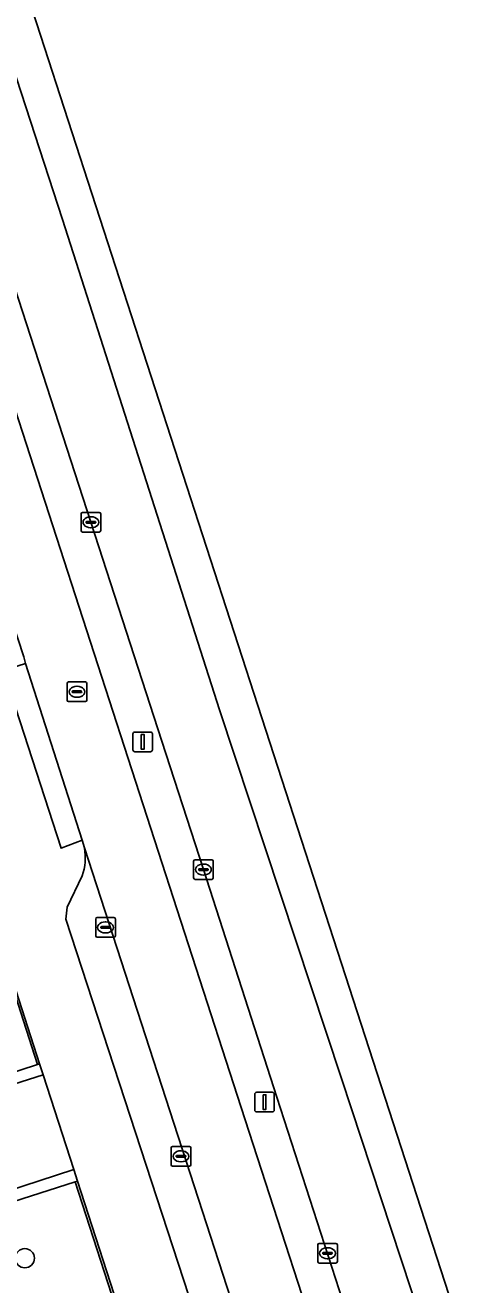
# Model space of a CAD drawing. Extents: x 158086 to 159499, y 382904 to 383981.
# Drawn here: x 159407.1 to 159428.8, y 383222.3 to 383286.4 of the extents above; entities that cross this region are included whole.
import ezdxf

# ---------------------------------------------------------------- set-up
doc = ezdxf.new("R2010")
doc.units = 0
for name, color, linetype in [('IMGEO_Berm_groen', 7, 'Continuous'), ('IMGEO_Boom', 7, 'Continuous'), ('IMGEO_Groenvoorziening', 7, 'Continuous'), ('IMGEO_Haag', 7, 'Continuous'), ('IMGEO_Hek', 7, 'Continuous'), ('IMGEO_Kolk', 7, 'Continuous'), ('IMGEO_Lichtmast', 7, 'Continuous'), ('IMGEO_Parkeervlak_open', 7, 'Continuous'), ('IMGEO_Rijbaan_lokaal_gesloten', 7, 'Continuous'), ('IMGEO_Rijbaan_regionaal_gesloten', 7, 'Continuous'), ('IMGEO_Rioolput', 7, 'Continuous'), ('IMGEO_Verkeersbordpaal', 7, 'Continuous'), ('IMGEO_Voetpad_gesloten', 7, 'Continuous'), ('IMGEO_Voetpad_open', 7, 'Continuous')]:
    doc.layers.add(name, color=color, linetype=linetype)

msp = doc.modelspace()

# ---------------------------------------------------------------- linework, layer by layer
at = {"layer": 'IMGEO_Berm_groen'}
for points in [[(159419.898, 383231.888), (159416.152, 383243.476), (159414.039, 383250), (159410.429, 383261.147), (159404.699, 383278.784), (159392.929, 383314.999), (159386.306, 383335.49), (159381.816, 383349.595), (159381.442, 383350.685), (159379.666, 383350.15)], [(159380.165, 383348.264), (159381.358, 383344.59), (159382.92, 383339.765), (159403.975, 383274.712), (159405.593, 383269.878), (159418.081, 383231.361), (159428.351, 383199.686), (159429.946, 383194.868), (159460.895, 383099.637), (159461.905, 383099.958), (159461.574, 383101.453), (159460.551, 383105.382), (159459.934, 383107.768), (159459.21, 383110.234), (159457.015, 383117.143), (159451.336, 383134.79), (159445.308, 383153.393), (159440.525, 383168.19), (159435.444, 383183.894), (159428.476, 383205.358), (159419.898, 383231.888)]]:
    msp.add_lwpolyline(points, dxfattribs=at)
at = {"layer": 'IMGEO_Boom'}
msp.add_circle((159407.07, 383223.694), 0.489, dxfattribs=at)
at = {"layer": 'IMGEO_Groenvoorziening'}
for points in [[(159405.402, 383241.039), (159402.216, 383242.251), (159348.1, 383224.784), (159342.532, 383222.987), (159340.202, 383222.223), (159337.239, 383219.945), (159337.458, 383219.848), (159340.304, 383222.119), (159346.907, 383224.25), (159402.327, 383242.137), (159405.29, 383241.063), (159407.71, 383233.551), (159407.815, 383233.589)], [(159407.71, 383233.551), (159396.484, 383229.886), (159396.64, 383229.408), (159407.999, 383233.02), (159407.815, 383233.589)], [(159409.555, 383228.213), (159398.231, 383224.52), (159398.404, 383223.989), (159409.634, 383227.586), (159409.746, 383227.624)]]:
    msp.add_lwpolyline(points, close=True, dxfattribs=at)
for points in [[(159355.052, 383200.439), (159356.488, 383200.607), (159358.282, 383201.09), (159362.168, 383202.429), (159357.493, 383216.947), (159362.002, 383218.408), (159360.6, 383222.987), (159394.326, 383233.999), (159395.778, 383229.403), (159395.855, 383229.159), (159396.64, 383229.408), (159396.484, 383229.886), (159407.71, 383233.551), (159405.29, 383241.063), (159402.327, 383242.137), (159346.907, 383224.25), (159340.304, 383222.119), (159337.458, 383219.848), (159337.239, 383219.945), (159336.924, 383220.085)], [(159396.96, 383200.002), (159416.524, 383206.296), (159416.642, 383206.335), (159409.746, 383227.624), (159409.634, 383227.586), (159398.404, 383223.989), (159398.231, 383224.52), (159397.942, 383224.426), (159398.172, 383222.63), (159402.645, 383208.342), (159402.795, 383207.863), (159404.234, 383203.265), (159370.57, 383192.401), (159369.14, 383196.897), (159368.999, 383197.341), (159364.344, 383195.825), (159363.213, 383198.985), (159361.779, 383198.61), (159358.99, 383197.588)]]:
    msp.add_lwpolyline(points, dxfattribs=at)
at = {"layer": 'IMGEO_Haag'}
for points in [[(159407.71, 383233.551), (159396.484, 383229.886), (159396.64, 383229.408), (159407.999, 383233.02), (159407.815, 383233.589)], [(159409.555, 383228.213), (159398.231, 383224.52), (159398.404, 383223.989), (159409.634, 383227.586), (159409.746, 383227.624)]]:
    msp.add_lwpolyline(points, close=True, dxfattribs=at)
at = {"layer": 'IMGEO_Hek'}
for points in [[(159396.64, 383229.408), (159396.484, 383229.886), (159407.71, 383233.551), (159405.29, 383241.063)], [(159433.331, 383145.321), (159435.369, 383148.102), (159424.133, 383182.742), (159404.412, 383176.348), (159396.96, 383200.002), (159416.524, 383206.296), (159409.634, 383227.586), (159398.404, 383223.989), (159398.231, 383224.52)]]:
    msp.add_lwpolyline(points, dxfattribs=at)
at = {"layer": 'IMGEO_Kolk'}
for p, q in [((159409.931, 383260.721), (159409.931, 383261.573)), ((159410.006, 383261.647), (159410.858, 383261.647)), ((159410.419, 383261.427), (159410.444, 383261.427)), ((159410.932, 383261.573), (159410.932, 383260.721)), ((159410.19, 383261.141), (159410.19, 383261.153)), ((159410.628, 383261.104), (159410.23, 383261.104)), ((159410.233, 383261.19), (159410.631, 383261.19)), ((159410.442, 383260.867), (159410.417, 383260.867)), ((159410.674, 383261.153), (159410.674, 383261.141)), ((159410.858, 383260.647), (159410.006, 383260.647)), ((159415.655, 383243.049), (159415.655, 383243.901)), ((159415.73, 383243.975), (159416.582, 383243.975)), ((159415.914, 383243.469), (159415.914, 383243.481)), ((159415.957, 383243.518), (159416.355, 383243.518)), ((159416.143, 383243.755), (159416.168, 383243.755)), ((159416.398, 383243.481), (159416.398, 383243.469)), ((159416.656, 383243.901), (159416.656, 383243.049)), ((159416.582, 383242.975), (159415.73, 383242.975)), ((159416.352, 383243.432), (159415.954, 383243.432)), ((159416.166, 383243.195), (159416.141, 383243.195)), ((159410.675, 383240.105), (159410.675, 383240.957)), ((159410.75, 383241.031), (159411.602, 383241.031)), ((159411.676, 383240.957), (159411.676, 383240.105)), ((159410.934, 383240.525), (159410.934, 383240.537)), ((159411.372, 383240.488), (159410.974, 383240.488)), ((159410.977, 383240.574), (159411.375, 383240.574)), ((159411.186, 383240.251), (159411.161, 383240.251)), ((159411.163, 383240.811), (159411.188, 383240.811)), ((159411.418, 383240.537), (159411.418, 383240.525)), ((159411.602, 383240.031), (159410.75, 383240.031)), ((159414.589, 383229.382), (159415.441, 383229.382)), ((159414.514, 383228.456), (159414.514, 383229.308)), ((159414.773, 383228.876), (159414.773, 383228.888)), ((159415.211, 383228.839), (159414.813, 383228.839)), ((159414.816, 383228.925), (159415.214, 383228.925)), ((159415.002, 383229.162), (159415.027, 383229.162)), ((159415.257, 383228.888), (159415.257, 383228.876)), ((159415.515, 383229.308), (159415.515, 383228.456)), ((159415.441, 383228.382), (159414.589, 383228.382)), ((159415.025, 383228.602), (159415, 383228.602)), ((159421.968, 383223.523), (159421.968, 383224.375)), ((159422.043, 383224.449), (159422.895, 383224.449)), ((159422.456, 383224.229), (159422.481, 383224.229)), ((159422.969, 383224.375), (159422.969, 383223.523)), ((159422.227, 383223.943), (159422.227, 383223.955)), ((159422.665, 383223.906), (159422.267, 383223.906)), ((159422.27, 383223.992), (159422.668, 383223.992)), ((159422.479, 383223.669), (159422.454, 383223.669)), ((159422.711, 383223.955), (159422.711, 383223.943)), ((159422.895, 383223.449), (159422.043, 383223.449))]:
    msp.add_line(p, q, dxfattribs=at)
for points in [[(159409.931, 383260.721), (159409.931, 383261.573)], [(159410.006, 383261.647), (159410.858, 383261.647)], [(159410.932, 383261.573), (159410.932, 383260.721)], [(159410.858, 383260.647), (159410.006, 383260.647)], [(159415.655, 383243.049), (159415.655, 383243.901)], [(159415.73, 383243.975), (159416.582, 383243.975)], [(159416.656, 383243.901), (159416.656, 383243.049)], [(159416.582, 383242.975), (159415.73, 383242.975)], [(159410.675, 383240.105), (159410.675, 383240.957)], [(159410.75, 383241.031), (159411.602, 383241.031)], [(159411.676, 383240.957), (159411.676, 383240.105)], [(159411.602, 383240.031), (159410.75, 383240.031)], [(159414.589, 383229.382), (159415.441, 383229.382)], [(159414.514, 383228.456), (159414.514, 383229.308)], [(159415.515, 383229.308), (159415.515, 383228.456)], [(159415.441, 383228.382), (159414.589, 383228.382)], [(159421.968, 383223.523), (159421.968, 383224.375)], [(159422.043, 383224.449), (159422.895, 383224.449)], [(159422.969, 383224.375), (159422.969, 383223.523)], [(159422.895, 383223.449), (159422.043, 383223.449)]]:
    msp.add_lwpolyline(points, dxfattribs=at)
for centre, radius, start, end in [((159410.008, 383261.571), 0.0765, 91.55205, 178.44795), ((159410.008, 383261.571), 0.0765, 91.55205, 178.44795), ((159410.856, 383261.571), 0.0765, 1.55205, 88.44795), ((159410.856, 383261.571), 0.0765, 1.55205, 88.44795), ((159410.23, 383261.15), 0.0403, 85.87752, 175.75265), ((159410.227, 383261.14), 0.0366, 178.93798, 274.71019), ((159410.631, 383261.147), 0.043, 264.86636, 352.45326), ((159410.635, 383261.152), 0.0386, 1.73085, 96.63898), ((159410.008, 383260.723), 0.0765, 181.55205, 268.44795), ((159410.008, 383260.723), 0.0765, 181.55205, 268.44795), ((159410.856, 383260.723), 0.0765, 271.55205, 358.44795), ((159410.856, 383260.723), 0.0765, 271.55205, 358.44795), ((159415.732, 383243.899), 0.0765, 91.55205, 178.44795), ((159415.732, 383243.899), 0.0765, 91.55205, 178.44795), ((159415.954, 383243.478), 0.0403, 85.87752, 175.75265), ((159415.951, 383243.468), 0.0366, 178.93798, 274.71019), ((159416.355, 383243.475), 0.043, 264.86636, 352.45326), ((159416.359, 383243.48), 0.0386, 1.73085, 96.63898), ((159416.58, 383243.899), 0.0765, 1.55205, 88.44795), ((159416.58, 383243.899), 0.0765, 1.55205, 88.44795), ((159415.732, 383243.051), 0.0765, 181.55205, 268.44795), ((159415.732, 383243.051), 0.0765, 181.55205, 268.44795), ((159416.58, 383243.051), 0.0765, 271.55205, 358.44795), ((159416.58, 383243.051), 0.0765, 271.55205, 358.44795), ((159410.752, 383240.955), 0.0765, 91.55205, 178.44795), ((159410.752, 383240.955), 0.0765, 91.55205, 178.44795), ((159411.6, 383240.955), 0.0765, 1.55205, 88.44795), ((159411.6, 383240.955), 0.0765, 1.55205, 88.44795), ((159410.974, 383240.534), 0.0403, 85.87752, 175.75265), ((159410.971, 383240.524), 0.0366, 178.93798, 274.71019), ((159411.375, 383240.531), 0.043, 264.86636, 352.45326), ((159411.379, 383240.536), 0.0386, 1.73085, 96.63898), ((159410.752, 383240.107), 0.0765, 181.55205, 268.44795), ((159410.752, 383240.107), 0.0765, 181.55205, 268.44795), ((159411.6, 383240.107), 0.0765, 271.55205, 358.44795), ((159411.6, 383240.107), 0.0765, 271.55205, 358.44795), ((159414.591, 383229.306), 0.0765, 91.55205, 178.44795), ((159414.591, 383229.306), 0.0765, 91.55205, 178.44795), ((159415.439, 383229.306), 0.0765, 1.55205, 88.44795), ((159415.439, 383229.306), 0.0765, 1.55205, 88.44795), ((159414.813, 383228.885), 0.0403, 85.87752, 175.75265), ((159414.81, 383228.875), 0.0366, 178.93798, 274.71019), ((159415.214, 383228.882), 0.043, 264.86636, 352.45326), ((159415.218, 383228.887), 0.0386, 1.73085, 96.63898), ((159414.591, 383228.458), 0.0765, 181.55205, 268.44795), ((159414.591, 383228.458), 0.0765, 181.55205, 268.44795), ((159415.439, 383228.458), 0.0765, 271.55205, 358.44795), ((159415.439, 383228.458), 0.0765, 271.55205, 358.44795), ((159422.045, 383224.373), 0.0765, 91.55205, 178.44795), ((159422.045, 383224.373), 0.0765, 91.55205, 178.44795), ((159422.893, 383224.373), 0.0765, 1.55205, 88.44795), ((159422.893, 383224.373), 0.0765, 1.55205, 88.44795), ((159422.267, 383223.952), 0.0403, 85.87752, 175.75265), ((159422.264, 383223.942), 0.0366, 178.93798, 274.71019), ((159422.668, 383223.949), 0.043, 264.86636, 352.45326), ((159422.672, 383223.954), 0.0386, 1.73085, 96.63898), ((159422.045, 383223.525), 0.0765, 181.55205, 268.44795), ((159422.045, 383223.525), 0.0765, 181.55205, 268.44795), ((159422.893, 383223.525), 0.0765, 271.55205, 358.44795), ((159422.893, 383223.525), 0.0765, 271.55205, 358.44795)]:
    msp.add_arc(centre, radius, start, end, dxfattribs=at)
for centre, major_axis, ratio, start_param, end_param in [((159410.418, 383261.147), (-0.387, 0.002), 0.722429, 4.712389, 7.853982), ((159410.443, 383261.147), (-0.39, 0.002), 0.717154, 1.570796, 4.712389), ((159416.142, 383243.475), (-0.387, 0.002), 0.722429, 4.712389, 7.853982), ((159416.167, 383243.475), (-0.39, 0.002), 0.717154, 1.570796, 4.712389), ((159411.162, 383240.531), (-0.387, 0.002), 0.722429, 4.712389, 7.853982), ((159411.187, 383240.531), (-0.39, 0.002), 0.717154, 1.570796, 4.712389), ((159415.001, 383228.882), (-0.387, 0.002), 0.722429, 4.712389, 7.853982), ((159415.026, 383228.882), (-0.39, 0.002), 0.717154, 1.570796, 4.712389), ((159422.455, 383223.949), (-0.387, 0.002), 0.722429, 4.712389, 7.853982), ((159422.48, 383223.949), (-0.39, 0.002), 0.717154, 1.570796, 4.712389)]:
    msp.add_ellipse(centre, major_axis=major_axis, ratio=ratio, start_param=start_param, end_param=end_param, dxfattribs=at)
at = {"layer": 'IMGEO_Lichtmast'}
for p, q in [((159418.768, 383231.241), (159418.768, 383232.041)), ((159418.768, 383232.041), (159418.768, 383231.241)), ((159418.868, 383232.141), (159419.658, 383232.141)), ((159419.658, 383232.141), (159418.868, 383232.141)), ((159419.758, 383232.041), (159419.758, 383231.241)), ((159419.758, 383231.241), (159419.758, 383232.041)), ((159419.658, 383231.141), (159418.868, 383231.141)), ((159418.868, 383231.141), (159419.658, 383231.141))]:
    msp.add_line(p, q, dxfattribs=at)
msp.add_lwpolyline([(159419.188, 383232.016), (159419.338, 383232.016), (159419.338, 383231.266), (159419.188, 383231.266), (159419.188, 383232.016)], dxfattribs=at)
for centre, start, end in [((159418.868, 383232.041), 90, 180), ((159418.868, 383232.041), 90, 180), ((159419.658, 383232.041), 0, 90), ((159419.658, 383232.041), 360, 90), ((159418.868, 383231.241), 180, 270), ((159418.868, 383231.241), 180, 270), ((159419.658, 383231.241), 270, 0), ((159419.658, 383231.241), 270, 0)]:
    msp.add_arc(centre, 0.1, start, end, dxfattribs=at)
at = {"layer": 'IMGEO_Parkeervlak_open'}
for points in [[(159424.991, 383198.672), (159410.098, 383244.572)], [(159409.982, 383243.157), (159409.222, 383241.56)], [(159409.222, 383241.56), (159409.153, 383240.945)], [(159409.153, 383240.945), (159420.05, 383207.602)]]:
    msp.add_lwpolyline(points, dxfattribs=at)
msp.add_arc((159407.48, 383244.074), 2.665, 339.86379, 10.76309, dxfattribs=at)
at = {"layer": 'IMGEO_Rijbaan_lokaal_gesloten'}
msp.add_lwpolyline([(159407.021, 383254.301), (159407.102, 383253.955), (159409.991, 383244.972), (159410.098, 383244.572), (159424.991, 383198.672), (159428.351, 383199.686), (159418.081, 383231.361), (159405.593, 383269.878), (159402.272, 383268.77)], close=True, dxfattribs=at)
at = {"layer": 'IMGEO_Rijbaan_regionaal_gesloten'}
for points in [[(159452.968, 383146.401), (159440.169, 383186.271), (159419.119, 383251.193), (159378.284, 383377.139), (159376.832, 383376.023), (159379.338, 383368.234), (159387.737, 383342.028), (159398.934, 383307.419), (159408.982, 383276.561), (159416.981, 383251.605), (159423.176, 383232.84), (159427.729, 383219.048), (159433.529, 383200.993), (159434.964, 383196.53), (159439.928, 383181.088), (159441.197, 383177.182), (159447.226, 383158.633)], [(159392.929, 383314.999), (159404.699, 383278.784), (159410.429, 383261.147), (159414.039, 383250), (159416.152, 383243.476), (159419.898, 383231.888), (159428.476, 383205.358), (159435.444, 383183.894), (159440.525, 383168.19)], [(159447.226, 383158.633), (159441.197, 383177.182), (159439.928, 383181.088), (159434.964, 383196.53), (159433.529, 383200.993), (159427.729, 383219.048), (159423.176, 383232.84), (159416.981, 383251.605), (159408.982, 383276.561), (159398.934, 383307.419)]]:
    msp.add_lwpolyline(points, dxfattribs=at)
at = {"layer": 'IMGEO_Rioolput'}
for p, q in [((159409.222, 383252.094), (159409.222, 383252.946)), ((159409.297, 383253.02), (159410.149, 383253.02)), ((159409.481, 383252.514), (159409.481, 383252.526)), ((159409.919, 383252.477), (159409.521, 383252.477)), ((159409.524, 383252.563), (159409.922, 383252.563)), ((159409.71, 383252.8), (159409.735, 383252.8)), ((159409.965, 383252.526), (159409.965, 383252.514)), ((159410.223, 383252.946), (159410.223, 383252.094)), ((159410.149, 383252.02), (159409.297, 383252.02)), ((159409.733, 383252.24), (159409.708, 383252.24))]:
    msp.add_line(p, q, dxfattribs=at)
for points in [[(159409.222, 383252.094), (159409.222, 383252.946)], [(159409.297, 383253.02), (159410.149, 383253.02)], [(159410.223, 383252.946), (159410.223, 383252.094)], [(159410.149, 383252.02), (159409.297, 383252.02)]]:
    msp.add_lwpolyline(points, dxfattribs=at)
for centre, radius, start, end in [((159409.299, 383252.944), 0.0765, 91.55205, 178.44795), ((159409.299, 383252.944), 0.0765, 91.55205, 178.44795), ((159409.521, 383252.523), 0.0403, 85.87752, 175.75265), ((159409.518, 383252.513), 0.0366, 178.93798, 274.71019), ((159409.922, 383252.52), 0.043, 264.86636, 352.45326), ((159409.926, 383252.525), 0.0386, 1.73085, 96.63898), ((159410.147, 383252.944), 0.0765, 1.55205, 88.44795), ((159410.147, 383252.944), 0.0765, 1.55205, 88.44795), ((159409.299, 383252.096), 0.0765, 181.55205, 268.44795), ((159409.299, 383252.096), 0.0765, 181.55205, 268.44795), ((159410.147, 383252.096), 0.0765, 271.55205, 358.44795), ((159410.147, 383252.096), 0.0765, 271.55205, 358.44795)]:
    msp.add_arc(centre, radius, start, end, dxfattribs=at)
for centre, major_axis, ratio, start_param, end_param in [((159409.709, 383252.52), (-0.387, 0.002), 0.722429, 4.712389, 7.853982), ((159409.734, 383252.52), (-0.39, 0.002), 0.717154, 1.570796, 4.712389)]:
    msp.add_ellipse(centre, major_axis=major_axis, ratio=ratio, start_param=start_param, end_param=end_param, dxfattribs=at)
at = {"layer": 'IMGEO_Verkeersbordpaal'}
for p, q in [((159412.569, 383249.573), (159412.569, 383250.373)), ((159412.569, 383250.373), (159412.569, 383249.573)), ((159412.669, 383250.473), (159413.459, 383250.473)), ((159413.459, 383250.473), (159412.669, 383250.473)), ((159413.559, 383250.373), (159413.559, 383249.573)), ((159413.559, 383249.573), (159413.559, 383250.373)), ((159413.459, 383249.473), (159412.669, 383249.473)), ((159412.669, 383249.473), (159413.459, 383249.473))]:
    msp.add_line(p, q, dxfattribs=at)
msp.add_lwpolyline([(159412.989, 383250.348), (159413.139, 383250.348), (159413.139, 383249.598), (159412.989, 383249.598), (159412.989, 383250.348)], dxfattribs=at)
for centre, start, end in [((159412.669, 383250.373), 90, 180), ((159412.669, 383250.373), 90, 180), ((159413.459, 383250.373), 0, 90), ((159413.459, 383250.373), 360, 90), ((159412.669, 383249.573), 180, 270), ((159412.669, 383249.573), 180, 270), ((159413.459, 383249.573), 270, 0), ((159413.459, 383249.573), 270, 0)]:
    msp.add_arc(centre, 0.1, start, end, dxfattribs=at)
at = {"layer": 'IMGEO_Voetpad_gesloten'}
msp.add_lwpolyline([(159407.999, 383233.02), (159396.64, 383229.408), (159398.231, 383224.52), (159409.555, 383228.213)], close=True, dxfattribs=at)
at = {"layer": 'IMGEO_Voetpad_open'}
for points in [[(159400.255, 383255.306), (159401.519, 383249.696), (159403.017, 383245.163), (159405.402, 383241.039), (159407.815, 383233.589), (159407.999, 383233.02), (159409.555, 383228.213), (159409.746, 383227.624), (159416.642, 383206.335), (159416.671, 383206.244), (159423.447, 383185.333), (159424.144, 383182.843), (159435.529, 383148.075), (159433.619, 383145.362), (159433.863, 383142.915), (159440.375, 383147.805), (159441.471, 383148.155), (159441.376, 383148.446)], [(159410.098, 383244.572), (159409.991, 383244.972), (159408.913, 383244.562), (159405.992, 383253.608), (159407.102, 383253.955), (159407.021, 383254.301)], [(159440.438, 383149.429), (159438.809, 383150.413), (159438.578, 383150.711), (159427.757, 383183.886), (159427.295, 383183.762), (159426.328, 383186.649), (159426.834, 383186.764), (159420.991, 383204.728), (159420.491, 383204.593), (159419.603, 383207.483), (159420.05, 383207.602), (159409.153, 383240.945), (159409.222, 383241.56), (159409.982, 383243.157)]]:
    msp.add_lwpolyline(points, dxfattribs=at)
msp.add_lwpolyline([(159407.102, 383253.955), (159405.992, 383253.608), (159408.913, 383244.562), (159409.991, 383244.972)], close=True, dxfattribs=at)
msp.add_arc((159407.48, 383244.074), 2.665, 339.86379, 10.76309, dxfattribs=at)

doc.saveas('drawing.dxf')
